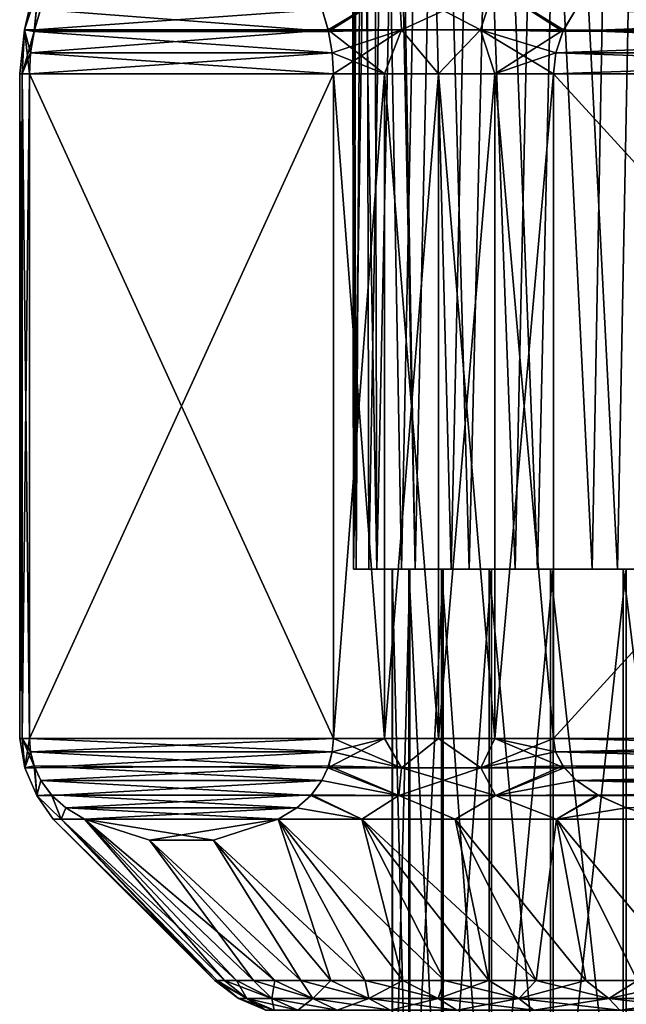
# Model space of a CAD drawing. Header units: metres. Extents: x -109 to 109, y -917 to 389.
# Tile 583 of 656: x -22 to -6, y -103 to -77. Entities that reach past the tile are written whole.
import ezdxf

# ---------------------------------------------------------------- set-up
doc = ezdxf.new("R2010")
doc.units = ezdxf.units.M
doc.layers.add('solid_24503124_XXX_01_SW0001', color=7, linetype='CONTINUOUS')
doc.layers.add('solid_24503124_XXX_01_SW0001_01', color=7, linetype='CONTINUOUS')

msp = doc.modelspace()

# ---------------------------------------------------------------- linework, layer by layer
at = {"layer": 'solid_24503124_XXX_01_SW0001'}
for points in [[(-12.408239, -67.313576, -273.404572), (-11.401555, -62.890926, -275.559143), (-11.970132, -91.313576, -274.461548)], [(-12.115278, -62.890926, -263.016388), (-11.618298, -91.313576, -261.985779), (-10.988768, -62.890926, -260.921997)], [(-12.115278, -67.313576, -263.016388), (-11.618298, -91.313576, -261.985779), (-12.115278, -62.890926, -263.016388)], [(-11.401555, -62.890926, -275.559143), (-10.672607, -91.313576, -276.695465), (-11.970132, -91.313576, -274.461548)], [(-10.988768, -62.890926, -260.921997), (-11.618298, -91.313576, -261.985779), (-10.196938, -91.313576, -259.828552)], [(-10.04458, -62.890926, -277.51239), (-10.672607, -91.313576, -276.695465), (-11.401555, -62.890926, -275.559143)], [(-10.988768, -62.890926, -260.921997), (-10.196938, -91.313576, -259.828552), (-9.523868, -62.890926, -259.048309)], [(-10.04458, -62.890926, -277.51239), (-8.986534, -91.313576, -278.653107), (-10.672607, -91.313576, -276.695465)], [(-9.523868, -62.890926, -259.048309), (-10.196938, -91.313576, -259.828552), (-8.403215, -91.313576, -257.969025)], [(-8.37672, -62.890926, -279.207642), (-8.986534, -91.313576, -278.653107), (-10.04458, -62.890926, -277.51239)], [(-9.523868, -62.890926, -259.048309), (-8.403215, -91.313576, -257.969025), (-7.763119, -62.890926, -257.449738)], [(-8.37672, -62.890926, -279.207642), (-6.969597, -91.313576, -280.267487), (-8.986534, -91.313576, -278.653107)], [(-7.763119, -62.890926, -257.449738), (-8.403215, -91.313576, -257.969025), (-6.298501, -91.313576, -256.470886)], [(-6.445936, -62.890926, -280.596191), (-6.969597, -91.313576, -280.267487), (-8.37672, -62.890926, -279.207642)], [(-7.763119, -62.890926, -257.449738), (-6.298501, -91.313576, -256.470886), (-5.757148, -62.890926, -256.172241)], [(-6.445936, -62.890926, -280.596191), (-4.690327, -91.313576, -281.483795), (-6.969597, -91.313576, -280.267487)], [(-4.308053, -62.890926, -281.637848), (-4.690327, -91.313576, -281.483795), (-6.445936, -62.890926, -280.596191)], [(-5.757148, -62.890926, -256.172241), (-6.298501, -91.313576, -256.470886), (-3.954305, -91.313576, -255.384964)], [(-12.886003, -68.218109, -271.820404), (-12.408239, -67.313576, -273.404572), (-12.835149, -91.313576, -272.027069)], [(-12.408239, -67.313576, -273.404572), (-11.970132, -91.313576, -274.461548), (-12.835149, -91.313576, -272.027069)], [(-12.115278, -67.313576, -263.016388), (-12.681564, -68.218109, -264.571106), (-12.619143, -91.313576, -264.367645)], [(-12.115278, -67.313576, -263.016388), (-12.619143, -91.313576, -264.367645), (-11.618298, -91.313576, -261.985779)], [(-12.886003, -68.218109, -271.820404), (-12.835149, -91.313576, -272.027069), (-13.238088, -91.313576, -269.475067)], [(-13.157299, -68.760818, -270.325439), (-12.886003, -68.218109, -271.820404), (-13.238088, -91.313576, -269.475067)], [(-12.681564, -68.218109, -264.571106), (-13.036682, -68.760818, -266.048431), (-12.619143, -91.313576, -264.367645)], [(-13.263444, -69.014709, -268.889435), (-13.157299, -68.760818, -270.325439), (-13.238088, -91.313576, -269.475067)], [(-13.036682, -68.760818, -266.048431), (-13.223589, -69.014709, -267.476166), (-13.165267, -91.313576, -266.892883)], [(-13.036682, -68.760818, -266.048431), (-13.165267, -91.313576, -266.892883), (-12.619143, -91.313576, -264.367645)], [(-13.263444, -69.014709, -268.889435), (-13.238088, -91.313576, -269.475067), (-13.165267, -91.313576, -266.892883)], [(-13.223589, -69.014709, -267.476166), (-13.263444, -69.014709, -268.889435), (-13.165267, -91.313576, -266.892883)], [(-21.871231, -77.135635, -1.195587), (-21.618181, -76.011368), (-21.509573, -76.011368, -2.164264)], [(-21.871231, -77.135635, 1.195587), (-21.509573, -76.011368, 2.164264), (-21.618181, -76.011368)], [(-21.871231, -77.135635, -1.195587), (-21.871231, -77.135635, 1.195587), (-21.618181, -76.011368)], [(-21.620363, -77.174324, -3.552433), (-21.871231, -77.135635, -1.195587), (-21.509573, -76.011368, -2.164264)], [(-21.871231, -77.135635, 1.195587), (-21.61153, -77.13636, 3.56773), (-21.509573, -76.011368, 2.164264)], [(-21.449848, -76.598991, -3.847772), (-21.620363, -77.174324, -3.552433), (-21.509573, -76.011368, -2.164264)], [(-21.61153, -77.13636, 3.56773), (-21.449848, -76.598991, 3.847772), (-21.509573, -76.011368, 2.164264)], [(-14.057193, -76.598991, -16.652227), (-12.035647, -76.011368, -17.957977), (-13.886679, -77.174324, -16.947567)], [(-13.895511, -77.13636, 16.93227), (-12.035647, -76.011368, 17.957977), (-14.057193, -76.598991, 16.652227)], [(-11.971025, -77.135635, 18.343248), (-12.035647, -76.011368, 17.957977), (-13.895511, -77.13636, 16.93227)], [(-11.971025, -77.135635, -18.343248), (-13.886679, -77.174324, -16.947567), (-12.035647, -76.011368, -17.957977)], [(-11.971025, -77.135635, -18.343248), (-12.035647, -76.011368, -17.957977), (-9.534242, -76.011368, -19.402166)], [(-9.900208, -77.135635, 19.538836), (-9.534242, -76.011368, 19.402166), (-12.035647, -76.011368, 17.957977)], [(-9.900208, -77.135635, 19.538836), (-12.035647, -76.011368, 17.957977), (-11.971025, -77.135635, 18.343248)], [(-11.971025, -77.135635, -18.343248), (-9.534242, -76.011368, -19.402166), (-9.900208, -77.135635, -19.538836)], [(-9.900208, -77.135635, -19.538836), (-9.534242, -76.011368, -19.402166), (-7.716021, -77.13636, -20.5)], [(-9.900208, -77.135635, 19.538836), (-7.733685, -77.174324, 20.5), (-9.534242, -76.011368, 19.402166)], [(-7.716021, -77.13636, -20.5), (-9.534242, -76.011368, -19.402166), (-7.392656, -76.598991, -20.5)], [(-7.392656, -76.598991, 20.5), (-9.534242, -76.011368, 19.402166), (-7.733685, -77.174324, 20.5)], [(-13.886679, -77.174324, -16.947567), (-21.620363, -77.174324, -3.552433), (-21.449848, -76.598991, -3.847772)], [(-14.057193, -76.598991, 16.652227), (-21.449848, -76.598991, 3.847772), (-21.61153, -77.13636, 3.56773)], [(-13.895511, -77.13636, 16.93227), (-14.057193, -76.598991, 16.652227), (-21.61153, -77.13636, 3.56773)], [(-14.057193, -76.598991, -16.652227), (-13.886679, -77.174324, -16.947567), (-21.449848, -76.598991, -3.847772)], [(7.392656, -76.598991, 20.5), (-7.392656, -76.598991, 20.5), (-7.733685, -77.174324, 20.5)], [(7.716021, -77.13636, 20.5), (7.392656, -76.598991, 20.5), (-7.733685, -77.174324, 20.5)], [(-21.871231, -77.135635, -1.195587), (-21.936333, -78.291649, -1.672511), (-22, -78.291649)], [(-21.871231, -77.135635, 1.195587), (-22, -78.291649), (-21.936333, -78.291649, 1.672511)], [(-21.871231, -77.135635, -1.195587), (-22, -78.291649), (-21.871231, -77.135635, 1.195587)], [(-21.871231, -77.135635, 1.195587), (-21.936333, -78.291649, 1.672511), (-21.745701, -78.291649, 3.335342)], [(-21.620363, -77.174324, -3.552433), (-21.936333, -78.291649, -1.672511), (-21.871231, -77.135635, -1.195587)], [(-21.620363, -77.174324, -3.552433), (-21.71529, -77.736832, -3.388015), (-21.936333, -78.291649, -1.672511)], [(-21.71529, -77.736832, 3.388015), (-21.871231, -77.135635, 1.195587), (-21.745701, -78.291649, 3.335342)], [(-21.71529, -77.736832, 3.388015), (-21.61153, -77.13636, 3.56773), (-21.871231, -77.135635, 1.195587)], [(-13.895511, -77.13636, 16.93227), (-21.61153, -77.13636, 3.56773), (-21.71529, -77.736832, 3.388015)], [(-13.791752, -77.736832, 17.111984), (-13.895511, -77.13636, 16.93227), (-21.71529, -77.736832, 3.388015)], [(-13.791752, -77.736832, -17.111984), (-21.71529, -77.736832, -3.388015), (-21.620363, -77.174324, -3.552433)], [(-13.886679, -77.174324, -16.947567), (-13.791752, -77.736832, -17.111984), (-21.620363, -77.174324, -3.552433)], [(-11.971025, -77.135635, 18.343248), (-13.895511, -77.13636, 16.93227), (-12.416603, -78.291649, 18.161165)], [(-12.416603, -78.291649, 18.161165), (-13.895511, -77.13636, 16.93227), (-13.791752, -77.736832, 17.111984)], [(-11.971025, -77.135635, -18.343248), (-13.791752, -77.736832, -17.111984), (-13.886679, -77.174324, -16.947567)], [(-11.971025, -77.135635, -18.343248), (-13.761341, -78.291649, -17.164658), (-13.791752, -77.736832, -17.111984)], [(-11.971025, -77.135635, -18.343248), (-12.416603, -78.291649, -18.161165), (-13.761341, -78.291649, -17.164658)], [(-11.971025, -77.135635, 18.343248), (-12.416603, -78.291649, 18.161165), (-11, -78.291649, 19.052559)], [(-11.971025, -77.135635, -18.343248), (-11, -78.291649, -19.052559), (-12.416603, -78.291649, -18.161165)], [(-9.900208, -77.135635, 19.538836), (-11.971025, -77.135635, 18.343248), (-11, -78.291649, 19.052559)], [(-11.971025, -77.135635, -18.343248), (-9.900208, -77.135635, -19.538836), (-11, -78.291649, -19.052559)], [(-9.900208, -77.135635, -19.538836), (-9.51973, -78.291649, -19.833677), (-11, -78.291649, -19.052559)], [(-9.900208, -77.135635, 19.538836), (-11, -78.291649, 19.052559), (-9.51973, -78.291649, 19.833677)], [(-9.900208, -77.135635, 19.538836), (-7.98436, -78.291649, 20.5), (-7.923538, -77.736832, 20.5)], [(-9.900208, -77.135635, 19.538836), (-9.51973, -78.291649, 19.833677), (-7.98436, -78.291649, 20.5)], [(-9.900208, -77.135635, 19.538836), (-7.923538, -77.736832, 20.5), (-7.733685, -77.174324, 20.5)], [(-9.900208, -77.135635, -19.538836), (-7.716021, -77.13636, -20.5), (-9.51973, -78.291649, -19.833677)], [(-9.51973, -78.291649, -19.833677), (-7.716021, -77.13636, -20.5), (-7.923538, -77.736832, -20.5)], [(7.716021, -77.13636, 20.5), (-7.733685, -77.174324, 20.5), (-7.923538, -77.736832, 20.5)], [(7.923538, -77.736832, 20.5), (7.716021, -77.13636, 20.5), (-7.923538, -77.736832, 20.5)], [(-21.71529, -77.736832, -3.388015), (-21.745701, -78.291649, -3.335342), (-21.936333, -78.291649, -1.672511)], [(-13.791752, -77.736832, 17.111984), (-21.71529, -77.736832, 3.388015), (-21.745701, -78.291649, 3.335342)], [(-13.791752, -77.736832, 17.111984), (-21.745701, -78.291649, 3.335342), (-13.761341, -78.291649, 17.164658)], [(-13.761341, -78.291649, -17.164658), (-21.745701, -78.291649, -3.335342), (-21.71529, -77.736832, -3.388015)], [(-13.791752, -77.736832, -17.111984), (-13.761341, -78.291649, -17.164658), (-21.71529, -77.736832, -3.388015)], [(-12.416603, -78.291649, 18.161165), (-13.791752, -77.736832, 17.111984), (-13.761341, -78.291649, 17.164658)], [(-9.51973, -78.291649, -19.833677), (-7.923538, -77.736832, -20.5), (-7.98436, -78.291649, -20.5)], [(7.923538, -77.736832, 20.5), (-7.923538, -77.736832, 20.5), (-7.98436, -78.291649, 20.5)], [(-7.923538, -77.736832, -20.5), (7.98436, -78.291649, -20.5), (-7.98436, -78.291649, -20.5)], [(-22, -78.291649), (-22, -95.757362), (-21.936333, -95.757362, 1.672511)], [(-21.936333, -78.291649, 1.672511), (-22, -78.291649), (-21.936333, -95.757362, 1.672511)], [(-21.936333, -78.291649, -1.672511), (-21.936333, -95.757362, -1.672511), (-22, -95.757362)], [(-22, -78.291649), (-21.936333, -78.291649, -1.672511), (-22, -95.757362)], [(-21.936333, -78.291649, 1.672511), (-21.745701, -95.757362, 3.335342), (-21.745701, -78.291649, 3.335342)], [(-21.936333, -78.291649, 1.672511), (-21.936333, -95.757362, 1.672511), (-21.745701, -95.757362, 3.335342)], [(-21.745701, -78.291649, -3.335342), (-21.745701, -95.757362, -3.335342), (-21.936333, -95.757362, -1.672511)], [(-21.936333, -78.291649, -1.672511), (-21.745701, -78.291649, -3.335342), (-21.936333, -95.757362, -1.672511)], [(-13.761341, -78.291649, 17.164658), (-21.745701, -78.291649, 3.335342), (-21.745701, -95.757362, 3.335342)], [(-13.761341, -95.757362, 17.164658), (-13.761341, -78.291649, 17.164658), (-21.745701, -95.757362, 3.335342)], [(-13.761341, -95.757362, -17.164658), (-21.745701, -95.757362, -3.335342), (-21.745701, -78.291649, -3.335342)], [(-13.761341, -78.291649, -17.164658), (-13.761341, -95.757362, -17.164658), (-21.745701, -78.291649, -3.335342)], [(-12.416603, -95.757362, 18.161165), (-13.761341, -78.291649, 17.164658), (-13.761341, -95.757362, 17.164658)], [(-12.416603, -78.291649, 18.161165), (-13.761341, -78.291649, 17.164658), (-12.416603, -95.757362, 18.161165)], [(-12.416603, -78.291649, -18.161165), (-13.761341, -95.757362, -17.164658), (-13.761341, -78.291649, -17.164658)], [(-12.416603, -78.291649, -18.161165), (-12.416603, -95.757362, -18.161165), (-13.761341, -95.757362, -17.164658)], [(-11, -78.291649, 19.052559), (-12.416603, -78.291649, 18.161165), (-11, -95.757362, 19.052559)], [(-12.416603, -78.291649, 18.161165), (-12.416603, -95.757362, 18.161165), (-11, -95.757362, 19.052559)], [(-12.416603, -78.291649, -18.161165), (-11, -78.291649, -19.052559), (-12.416603, -95.757362, -18.161165)], [(-11, -78.291649, -19.052559), (-11, -95.757362, -19.052559), (-12.416603, -95.757362, -18.161165)], [(-9.51973, -78.291649, 19.833677), (-11, -78.291649, 19.052559), (-9.51973, -95.757362, 19.833677)], [(-11, -78.291649, 19.052559), (-11, -95.757362, 19.052559), (-9.51973, -95.757362, 19.833677)], [(-11, -78.291649, -19.052559), (-9.51973, -78.291649, -19.833677), (-11, -95.757362, -19.052559)], [(-9.51973, -78.291649, -19.833677), (-9.51973, -95.757362, -19.833677), (-11, -95.757362, -19.052559)], [(-9.51973, -78.291649, 19.833677), (-7.98436, -95.757362, 20.5), (-7.98436, -78.291649, 20.5)], [(-9.51973, -78.291649, 19.833677), (-9.51973, -95.757362, 19.833677), (-7.98436, -95.757362, 20.5)], [(-9.51973, -95.757362, -19.833677), (-7.98436, -78.291649, -20.5), (-7.98436, -95.757362, -20.5)], [(-9.51973, -78.291649, -19.833677), (-7.98436, -78.291649, -20.5), (-9.51973, -95.757362, -19.833677)], [(7.98436, -95.757362, -20.5), (-7.98436, -95.757362, -20.5), (-7.98436, -78.291649, -20.5)], [(7.98436, -78.291649, -20.5), (7.98436, -95.757362, -20.5), (-7.98436, -78.291649, -20.5)], [(-13.165267, -91.313576, -266.892883), (-13.238088, -91.313576, -269.475067), (-12.835149, -91.313576, -272.027069)], [(-12.619143, -91.313576, -264.367645), (-13.165267, -91.313576, -266.892883), (-12.835149, -91.313576, -272.027069)], [(-12.619143, -91.313576, -264.367645), (-12.835149, -91.313576, -272.027069), (-11.970132, -91.313576, -274.461548)], [(-12.619143, -91.313576, -264.367645), (-12.206985, -91.313576, -269.823853), (-12.215771, -91.313576, -267.424866)], [(-12.619143, -91.313576, -264.367645), (-11.970132, -91.313576, -274.461548), (-12.206985, -91.313576, -269.823853)], [(-12.619143, -91.313576, -264.367645), (-12.215771, -91.313576, -267.424866), (-11.783593, -91.313576, -265.065125)], [(-11.618298, -91.313576, -261.985779), (-12.619143, -91.313576, -264.367645), (-11.783593, -91.313576, -265.065125)], [(-12.206985, -91.313576, -269.823853), (-12.20699, -108.828369, -269.823822), (-12.215775, -108.828369, -267.424866)], [(-12.215771, -91.313576, -267.424866), (-12.215775, -108.828369, -267.424866), (-11.783603, -108.828369, -265.065155)], [(-12.215771, -91.313576, -267.424866), (-12.206985, -91.313576, -269.823853), (-12.215775, -108.828369, -267.424866)], [(-11.783593, -91.313576, -265.065125), (-12.215771, -91.313576, -267.424866), (-11.783603, -108.828369, -265.065155)], [(-11.757538, -91.313576, -272.180359), (-11.757547, -108.828369, -272.180328), (-12.20699, -108.828369, -269.823822)], [(-12.206985, -91.313576, -269.823853), (-11.757538, -91.313576, -272.180359), (-12.20699, -108.828369, -269.823822)], [(-11.970132, -91.313576, -274.461548), (-11.757538, -91.313576, -272.180359), (-12.206985, -91.313576, -269.823853)], [(-11.970132, -91.313576, -274.461548), (-10.672607, -91.313576, -276.695465), (-11.757538, -91.313576, -272.180359)], [(-11.783593, -91.313576, -265.065125), (-11.783603, -108.828369, -265.065155), (-10.92519, -108.828369, -262.825012)], [(-10.925173, -91.313576, -262.824982), (-11.783593, -91.313576, -265.065125), (-10.92519, -108.828369, -262.825012)], [(-11.618298, -91.313576, -261.985779), (-11.783593, -91.313576, -265.065125), (-10.925173, -91.313576, -262.824982)], [(-10.882733, -91.313576, -274.414154), (-10.882751, -108.828369, -274.414124), (-11.757547, -108.828369, -272.180328)], [(-11.757538, -91.313576, -272.180359), (-10.882733, -91.313576, -274.414154), (-11.757547, -108.828369, -272.180328)], [(-10.672607, -91.313576, -276.695465), (-10.882733, -91.313576, -274.414154), (-11.757538, -91.313576, -272.180359)], [(-10.196938, -91.313576, -259.828552), (-11.618298, -91.313576, -261.985779), (-10.925173, -91.313576, -262.824982)], [(-10.925173, -91.313576, -262.824982), (-10.92519, -108.828369, -262.825012), (-9.669768, -108.828369, -260.780731)], [(-9.669742, -91.313576, -260.780701), (-10.925173, -91.313576, -262.824982), (-9.669768, -108.828369, -260.780731)], [(-10.196938, -91.313576, -259.828552), (-10.925173, -91.313576, -262.824982), (-9.669742, -91.313576, -260.780701)], [(-9.612364, -91.313576, -276.449158), (-9.612391, -108.828369, -276.449127), (-10.882751, -108.828369, -274.414124)], [(-10.882733, -91.313576, -274.414154), (-9.612364, -91.313576, -276.449158), (-10.882751, -108.828369, -274.414124)], [(-10.672607, -91.313576, -276.695465), (-9.612364, -91.313576, -276.449158), (-10.882733, -91.313576, -274.414154)], [(-10.672607, -91.313576, -276.695465), (-8.986534, -91.313576, -278.653107), (-9.612364, -91.313576, -276.449158)], [(-8.403215, -91.313576, -257.969025), (-10.196938, -91.313576, -259.828552), (-9.669742, -91.313576, -260.780701)], [(-9.669742, -91.313576, -260.780701), (-9.669768, -108.828369, -260.780731), (-8.060091, -108.828369, -259.001984)], [(-8.060056, -91.313576, -259.001953), (-9.669742, -91.313576, -260.780701), (-8.060091, -108.828369, -259.001984)], [(-8.403215, -91.313576, -257.969025), (-9.669742, -91.313576, -260.780701), (-8.060056, -91.313576, -259.001953)], [(-7.989694, -91.313576, -278.216095), (-7.989729, -108.828369, -278.216064), (-9.612391, -108.828369, -276.449127)], [(-9.612364, -91.313576, -276.449158), (-7.989694, -91.313576, -278.216095), (-9.612391, -108.828369, -276.449127)], [(-8.986534, -91.313576, -278.653107), (-7.989694, -91.313576, -278.216095), (-9.612364, -91.313576, -276.449158)], [(-8.986534, -91.313576, -278.653107), (-6.969597, -91.313576, -280.267487), (-7.989694, -91.313576, -278.216095)], [(-6.298501, -91.313576, -256.470886), (-8.403215, -91.313576, -257.969025), (-8.060056, -91.313576, -259.001953)], [(-8.060056, -91.313576, -259.001953), (-8.060091, -108.828369, -259.001984), (-6.150973, -108.828369, -257.549255)], [(-6.150934, -91.313576, -257.549255), (-8.060056, -91.313576, -259.001953), (-6.150973, -108.828369, -257.549255)], [(-6.298501, -91.313576, -256.470886), (-8.060056, -91.313576, -259.001953), (-6.150934, -91.313576, -257.549255)], [(-6.069983, -91.313576, -279.654785), (-6.070023, -108.828369, -279.654755), (-7.989729, -108.828369, -278.216064)], [(-7.989694, -91.313576, -278.216095), (-6.069983, -91.313576, -279.654785), (-7.989729, -108.828369, -278.216064)], [(-6.969597, -91.313576, -280.267487), (-6.069983, -91.313576, -279.654785), (-7.989694, -91.313576, -278.216095)], [(-6.969597, -91.313576, -280.267487), (-4.690327, -91.313576, -281.483795), (-6.069983, -91.313576, -279.654785)], [(-6.298501, -91.313576, -256.470886), (-6.150934, -91.313576, -257.549255), (-4.007391, -91.313576, -256.472076)], [(-3.954305, -91.313576, -255.384964), (-6.298501, -91.313576, -256.470886), (-4.007391, -91.313576, -256.472076)], [(-6.150934, -91.313576, -257.549255), (-6.150973, -108.828369, -257.549255), (-4.007426, -108.828369, -256.472107)], [(-4.007391, -91.313576, -256.472076), (-6.150934, -91.313576, -257.549255), (-4.007426, -108.828369, -256.472107)], [(-3.918609, -91.313576, -280.716217), (-3.918645, -108.828369, -280.716217), (-6.070023, -108.828369, -279.654755)], [(-6.069983, -91.313576, -279.654785), (-3.918609, -91.313576, -280.716217), (-6.070023, -108.828369, -279.654755)], [(-4.690327, -91.313576, -281.483795), (-3.918609, -91.313576, -280.716217), (-6.069983, -91.313576, -279.654785)], [(-21.864754, -96.533813, 1.202158), (-21.936333, -95.757362, 1.672511), (-22, -95.757362)], [(-21.864754, -96.533813, -1.20215), (-22, -95.757362), (-21.936333, -95.757362, -1.672511)], [(-21.864754, -96.533813, -1.20215), (-21.864754, -96.533813, 1.202158), (-22, -95.757362)], [(-21.71701, -96.110008, 3.385036), (-21.745701, -95.757362, 3.335342), (-21.936333, -95.757362, 1.672511)], [(-21.864754, -96.533813, 1.202158), (-21.603138, -96.532608, 3.582269), (-21.936333, -95.757362, 1.672511)], [(-21.71701, -96.110008, 3.385036), (-21.936333, -95.757362, 1.672511), (-21.603138, -96.532608, 3.582269)], [(-21.864754, -96.533813, -1.20215), (-21.936333, -95.757362, -1.672511), (-21.745701, -95.757362, -3.335342)], [(-21.864754, -96.533813, -1.20215), (-21.745701, -95.757362, -3.335342), (-21.717009, -96.110016, -3.385039)], [(-21.71701, -96.110008, 3.385036), (-13.761341, -95.757362, 17.164658), (-21.745701, -95.757362, 3.335342)], [(-13.790031, -96.110008, -17.114964), (-21.717009, -96.110016, -3.385039), (-21.745701, -95.757362, -3.335342)], [(-13.761341, -95.757362, -17.164658), (-13.790031, -96.110008, -17.114964), (-21.745701, -95.757362, -3.335342)], [(-21.71701, -96.110008, 3.385036), (-13.790033, -96.110016, 17.114962), (-13.761341, -95.757362, 17.164658)], [(-11.973476, -96.533813, -18.334354), (-13.903904, -96.532608, -16.917732), (-12.416603, -95.757362, -18.161165)], [(-12.416603, -95.757362, -18.161165), (-13.903904, -96.532608, -16.917732), (-13.790031, -96.110008, -17.114964)], [(-11.97347, -96.533813, 18.334358), (-13.761341, -95.757362, 17.164658), (-13.790033, -96.110016, 17.114962)], [(-12.416603, -95.757362, -18.161165), (-13.790031, -96.110008, -17.114964), (-13.761341, -95.757362, -17.164658)], [(-11.97347, -96.533813, 18.334358), (-12.416603, -95.757362, 18.161165), (-13.761341, -95.757362, 17.164658)], [(-11.97347, -96.533813, 18.334358), (-11, -95.757362, 19.052559), (-12.416603, -95.757362, 18.161165)], [(-11.973476, -96.533813, -18.334354), (-12.416603, -95.757362, -18.161165), (-11, -95.757362, -19.052559)], [(-11.973476, -96.533813, -18.334354), (-11, -95.757362, -19.052559), (-9.891285, -96.533813, -19.536509)], [(-9.891278, -96.533813, 19.53651), (-11, -95.757362, 19.052559), (-11.97347, -96.533813, 18.334358)], [(-9.891278, -96.533813, 19.53651), (-9.51973, -95.757362, 19.833677), (-11, -95.757362, 19.052559)], [(-9.891285, -96.533813, -19.536509), (-11, -95.757362, -19.052559), (-9.51973, -95.757362, -19.833677)], [(-9.891285, -96.533813, -19.536509), (-7.98436, -95.757362, -20.5), (-7.926974, -96.110016, -20.5)], [(-9.891285, -96.533813, -19.536509), (-9.51973, -95.757362, -19.833677), (-7.98436, -95.757362, -20.5)], [(-9.891278, -96.533813, 19.53651), (-7.699233, -96.532608, 20.5), (-9.51973, -95.757362, 19.833677)], [(-9.51973, -95.757362, 19.833677), (-7.699233, -96.532608, 20.5), (-7.926978, -96.110008, 20.5)], [(-9.51973, -95.757362, 19.833677), (-7.926978, -96.110008, 20.5), (-7.98436, -95.757362, 20.5)], [(7.926978, -96.110008, -20.5), (-7.926974, -96.110016, -20.5), (-7.98436, -95.757362, -20.5)], [(7.98436, -95.757362, -20.5), (7.926978, -96.110008, -20.5), (-7.98436, -95.757362, -20.5)], [(-21.864754, -96.533813, -1.20215), (-21.717009, -96.110016, -3.385039), (-21.621655, -96.482063, -3.550195)], [(-21.71701, -96.110008, 3.385036), (-21.603138, -96.532608, 3.582269), (-13.790033, -96.110016, 17.114962)], [(-13.790031, -96.110008, -17.114964), (-13.903904, -96.532608, -16.917732), (-21.717009, -96.110016, -3.385039)], [(-13.903904, -96.532608, -16.917732), (-21.621655, -96.482063, -3.550195), (-21.717009, -96.110016, -3.385039)], [(-21.603138, -96.532608, 3.582269), (-13.885386, -96.482063, 16.949806), (-13.790033, -96.110016, 17.114962)], [(-11.97347, -96.533813, 18.334358), (-13.790033, -96.110016, 17.114962), (-13.885386, -96.482063, 16.949806)], [(-9.891285, -96.533813, -19.536509), (-7.926974, -96.110016, -20.5), (-7.736269, -96.482063, -20.5)], [(7.926978, -96.110008, -20.5), (7.699233, -96.532608, -20.5), (-7.926974, -96.110016, -20.5)], [(7.699233, -96.532608, -20.5), (-7.736269, -96.482063, -20.5), (-7.926974, -96.110016, -20.5)], [(-21.547945, -97.258041, -1.46493), (-21.864754, -96.533813, -1.20215), (-21.621655, -96.482063, -3.550195)], [(-21.547945, -97.258041, 1.464919), (-21.603138, -96.532608, 3.582269), (-21.864754, -96.533813, 1.202158)], [(-21.547945, -97.258041, 1.464919), (-21.864754, -96.533813, -1.20215), (-21.547945, -97.258041, -1.46493)], [(-21.547945, -97.258041, 1.464919), (-21.864754, -96.533813, 1.202158), (-21.864754, -96.533813, -1.20215)], [(-14.065106, -96.867897, -16.638521), (-21.441936, -96.867897, -3.861478), (-21.621655, -96.482063, -3.550195)], [(-21.547945, -97.258041, -1.46493), (-21.621655, -96.482063, -3.550195), (-21.441936, -96.867897, -3.861478)], [(-13.903904, -96.532608, -16.917732), (-14.065106, -96.867897, -16.638521), (-21.621655, -96.482063, -3.550195)], [(-21.603138, -96.532608, 3.582269), (-21.441935, -96.867897, 3.861479), (-13.885386, -96.482063, 16.949806)], [(-21.547945, -97.258041, 1.464919), (-21.441935, -96.867897, 3.861479), (-21.603138, -96.532608, 3.582269)], [(-21.441935, -96.867897, 3.861479), (-14.065105, -96.867897, 16.638523), (-13.885386, -96.482063, 16.949806)], [(-12.04263, -97.258041, -17.928608), (-14.065106, -96.867897, -16.638521), (-13.903904, -96.532608, -16.917732)], [(-12.042639, -97.258041, 17.928602), (-13.885386, -96.482063, 16.949806), (-14.065105, -96.867897, 16.638523)], [(-11.973476, -96.533813, -18.334354), (-12.04263, -97.258041, -17.928608), (-13.903904, -96.532608, -16.917732)], [(-11.97347, -96.533813, 18.334358), (-13.885386, -96.482063, 16.949806), (-12.042639, -97.258041, 17.928602)], [(-11.97347, -96.533813, 18.334358), (-12.042639, -97.258041, 17.928602), (-9.505316, -97.258041, 19.393528)], [(-11.973476, -96.533813, -18.334354), (-9.891285, -96.533813, -19.536509), (-12.04263, -97.258041, -17.928608)], [(-9.891285, -96.533813, -19.536509), (-9.505305, -97.258041, -19.393532), (-12.04263, -97.258041, -17.928608)], [(-9.891278, -96.533813, 19.53651), (-11.97347, -96.533813, 18.334358), (-9.505316, -97.258041, 19.393528)], [(-9.891285, -96.533813, -19.536509), (-7.736269, -96.482063, -20.5), (-9.505305, -97.258041, -19.393532)], [(-9.891278, -96.533813, 19.53651), (-9.505316, -97.258041, 19.393528), (-7.699233, -96.532608, 20.5)], [(-9.505316, -97.258041, 19.393528), (-7.376829, -96.867897, 20.5), (-7.699233, -96.532608, 20.5)], [(-9.505305, -97.258041, -19.393532), (-7.736269, -96.482063, -20.5), (-7.37683, -96.867897, -20.5)], [(7.376829, -96.867897, -20.5), (-7.37683, -96.867897, -20.5), (-7.736269, -96.482063, -20.5)], [(7.699233, -96.532608, -20.5), (7.376829, -96.867897, -20.5), (-7.736269, -96.482063, -20.5)], [(-21.547945, -97.258041, 1.464919), (-21.152229, -97.258209, 4.363263), (-21.441935, -96.867897, 3.861479)], [(-21.547945, -97.258041, -1.46493), (-21.441936, -96.867897, -3.861478), (-21.166733, -97.242241, -4.338144)], [(-14.354812, -97.258209, -16.136738), (-21.166733, -97.242241, -4.338144), (-21.441936, -96.867897, -3.861478)], [(-14.065106, -96.867897, -16.638521), (-14.354812, -97.258209, -16.136738), (-21.441936, -96.867897, -3.861478)], [(-21.441935, -96.867897, 3.861479), (-21.152229, -97.258209, 4.363263), (-14.065105, -96.867897, 16.638523)], [(-21.152229, -97.258209, 4.363263), (-14.340309, -97.242241, 16.161856), (-14.065105, -96.867897, 16.638523)], [(-12.04263, -97.258041, -17.928608), (-14.354812, -97.258209, -16.136738), (-14.065106, -96.867897, -16.638521)], [(-12.042639, -97.258041, 17.928602), (-14.065105, -96.867897, 16.638523), (-14.340309, -97.242241, 16.161856)], [(-9.505316, -97.258041, 19.393528), (-6.797419, -97.258209, 20.5), (-7.376829, -96.867897, 20.5)], [(-9.505305, -97.258041, -19.393532), (-7.37683, -96.867897, -20.5), (-6.826423, -97.242241, -20.5)], [(6.797419, -97.258209, -20.5), (-6.826423, -97.242241, -20.5), (-7.37683, -96.867897, -20.5)], [(7.376829, -96.867897, -20.5), (6.797419, -97.258209, -20.5), (-7.37683, -96.867897, -20.5)], [(-21.547945, -97.258041, -1.46493), (-21.166733, -97.242241, -4.338144), (-20.914015, -97.878677, -2.951976)], [(-21.547945, -97.258041, -1.46493), (-20.914015, -97.878677, -2.951976), (-21.121321, -97.878677)], [(-21.547945, -97.258041, 1.464919), (-21.121321, -97.878677), (-20.914015, -97.878677, 2.951976)], [(-21.547945, -97.258041, 1.464919), (-21.547945, -97.258041, -1.46493), (-21.121321, -97.878677)], [(-21.547945, -97.258041, 1.464919), (-20.914015, -97.878677, 2.951976), (-21.152229, -97.258209, 4.363263)], [(-20.788181, -97.584206, -4.993813), (-20.914015, -97.878677, -2.951976), (-21.166733, -97.242241, -4.338144)], [(-14.718911, -97.584244, -15.506098), (-20.788181, -97.584206, -4.993813), (-21.166733, -97.242241, -4.338144)], [(-14.354812, -97.258209, -16.136738), (-14.718911, -97.584244, -15.506098), (-21.166733, -97.242241, -4.338144)], [(-21.152229, -97.258209, 4.363263), (-20.78813, -97.584244, 4.993902), (-14.340309, -97.242241, 16.161856)], [(-21.152229, -97.258209, 4.363263), (-20.914015, -97.878677, 2.951976), (-20.78813, -97.584244, 4.993902)], [(-20.78813, -97.584244, 4.993902), (-14.71886, -97.584206, 15.506187), (-14.340309, -97.242241, 16.161856)], [(-14.354812, -97.258209, -16.136738), (-13.013494, -97.878677, -16.63608), (-14.718911, -97.584244, -15.506098)], [(-14.71886, -97.584206, 15.506187), (-13.013494, -97.878677, 16.63608), (-14.340309, -97.242241, 16.161856)], [(-12.04263, -97.258041, -17.928608), (-13.013494, -97.878677, -16.63608), (-14.354812, -97.258209, -16.136738)], [(-12.042639, -97.258041, 17.928602), (-14.340309, -97.242241, 16.161856), (-13.013494, -97.878677, 16.63608)], [(-12.04263, -97.258041, -17.928608), (-10.560657, -97.878677, -18.291603), (-13.013494, -97.878677, -16.63608)], [(-12.042639, -97.258041, 17.928602), (-13.013494, -97.878677, 16.63608), (-10.560657, -97.878677, 18.291603)], [(-9.505316, -97.258041, 19.393528), (-12.042639, -97.258041, 17.928602), (-10.560657, -97.878677, 18.291603)], [(-12.04263, -97.258041, -17.928608), (-9.505305, -97.258041, -19.393532), (-10.560657, -97.878677, -18.291603)], [(-9.505305, -97.258041, -19.393532), (-7.900517, -97.878677, -19.588058), (-10.560657, -97.878677, -18.291603)], [(-9.505316, -97.258041, 19.393528), (-10.560657, -97.878677, 18.291603), (-7.900517, -97.878677, 19.588058)], [(-9.505316, -97.258041, 19.393528), (-7.900517, -97.878677, 19.588058), (-6.797419, -97.258209, 20.5)], [(-9.505305, -97.258041, -19.393532), (-6.826423, -97.242241, -20.5), (-7.900517, -97.878677, -19.588058)], [(-6.069322, -97.584206, -20.5), (-7.900517, -97.878677, -19.588058), (-6.826423, -97.242241, -20.5)], [(-6.797419, -97.258209, 20.5), (-7.900517, -97.878677, 19.588058), (-6.069219, -97.584244, 20.5)], [(6.069219, -97.584244, -20.5), (-6.069322, -97.584206, -20.5), (-6.826423, -97.242241, -20.5)], [(6.797419, -97.258209, -20.5), (6.069219, -97.584244, -20.5), (-6.826423, -97.242241, -20.5)], [(-20.788181, -97.584206, -4.993813), (-20.296165, -97.878677, -5.84601), (-20.914015, -97.878677, -2.951976)], [(-20.78813, -97.584244, 4.993902), (-20.914015, -97.878677, 2.951976), (-20.296165, -97.878677, 5.84601)], [(-20.788181, -97.584206, -4.993813), (-15.210876, -97.878677, -14.65399), (-20.296165, -97.878677, -5.84601)], [(-14.718911, -97.584244, -15.506098), (-15.210876, -97.878677, -14.65399), (-20.788181, -97.584206, -4.993813)], [(-20.78813, -97.584244, 4.993902), (-20.296165, -97.878677, 5.84601), (-14.71886, -97.584206, 15.506187)], [(-14.71886, -97.584206, 15.506187), (-20.296165, -97.878677, 5.84601), (-15.210876, -97.878677, 14.65399)], [(-14.71886, -97.584206, 15.506187), (-15.210876, -97.878677, 14.65399), (-13.013494, -97.878677, 16.63608)], [(-14.718911, -97.584244, -15.506098), (-13.013494, -97.878677, -16.63608), (-15.210876, -97.878677, -14.65399)], [(-6.069322, -97.584206, -20.5), (-5.08529, -97.878677, -20.5), (-7.900517, -97.878677, -19.588058)], [(-6.069219, -97.584244, 20.5), (-7.900517, -97.878677, 19.588058), (-5.08529, -97.878677, 20.5)], [(-16.878679, -102.121323), (-21.121321, -97.878677), (-20.914015, -97.878677, -2.951976)], [(-16.814455, -102.121323, 1.471031), (-21.121321, -97.878677), (-16.878679, -102.121323)], [(-20.914015, -97.878677, 2.951976), (-21.121321, -97.878677), (-16.814455, -102.121323, 1.471031)], [(-16.622261, -102.121323, -2.930918), (-20.914015, -97.878677, -2.951976), (-20.296165, -97.878677, -5.84601)], [(-16.814453, -102.121323, -1.471045), (-16.878679, -102.121323), (-20.914015, -97.878677, -2.951976)], [(-16.622261, -102.121323, -2.930918), (-16.814453, -102.121323, -1.471045), (-20.914015, -97.878677, -2.951976)], [(-20.914015, -97.878677, 2.951976), (-16.622263, -102.121323, 2.9309), (-16.303564, -102.121323, 4.368482)], [(-20.296165, -97.878677, 5.84601), (-20.914015, -97.878677, 2.951976), (-16.303564, -102.121323, 4.368482)], [(-20.914015, -97.878677, 2.951976), (-16.814455, -102.121323, 1.471031), (-16.622263, -102.121323, 2.9309)], [(-16.30356, -102.121323, -4.368496), (-16.622261, -102.121323, -2.930918), (-20.296165, -97.878677, -5.84601)], [(-15.860778, -102.121323, -5.77283), (-16.30356, -102.121323, -4.368496), (-20.296165, -97.878677, -5.84601)], [(-18.594677, -98.431091, -8.793075), (-15.860778, -102.121323, -5.77283), (-20.296165, -97.878677, -5.84601)], [(-16.912365, -98.431091, -11.706926), (-20.296165, -97.878677, -5.84601), (-15.210876, -97.878677, -14.65399)], [(-18.594677, -98.431091, -8.793075), (-20.296165, -97.878677, -5.84601), (-16.912365, -98.431091, -11.706926)], [(-20.296165, -97.878677, 5.84601), (-15.860782, -102.121323, 5.772819), (-15.29729, -102.121323, 7.133215)], [(-18.594677, -98.431091, 8.793074), (-20.296165, -97.878677, 5.84601), (-15.29729, -102.121323, 7.133215)], [(-20.296165, -97.878677, 5.84601), (-16.303564, -102.121323, 4.368482), (-15.860782, -102.121323, 5.772819)], [(-15.210876, -97.878677, 14.65399), (-20.296165, -97.878677, 5.84601), (-18.594677, -98.431091, 8.793074)], [(-15.210876, -97.878677, 14.65399), (-18.594677, -98.431091, 8.793074), (-16.912365, -98.431091, 11.706925)], [(-16.912365, -98.431091, -11.706926), (-15.210876, -97.878677, -14.65399), (-13.826214, -102.121323, -9.6812)], [(-15.210876, -97.878677, 14.65399), (-16.912365, -98.431091, 11.706925), (-12.929835, -102.121323, 10.849387)], [(-15.210876, -97.878677, -14.65399), (-12.929827, -102.121323, -10.849397), (-13.826214, -102.121323, -9.6812)], [(-15.210876, -97.878677, -14.65399), (-11.935036, -102.121323, -11.935022), (-12.929827, -102.121323, -10.849397)], [(-15.210876, -97.878677, -14.65399), (-13.013494, -97.878677, -16.63608), (-11.935036, -102.121323, -11.935022)], [(-15.210876, -97.878677, 14.65399), (-11.935044, -102.121323, 11.935014), (-10.849422, -102.121323, 12.929805)], [(-13.013494, -97.878677, 16.63608), (-15.210876, -97.878677, 14.65399), (-10.849422, -102.121323, 12.929805)], [(-15.210876, -97.878677, 14.65399), (-12.929835, -102.121323, 10.849387), (-11.935044, -102.121323, 11.935014)], [(-13.013494, -97.878677, -16.63608), (-10.849413, -102.121323, -12.929813), (-11.935036, -102.121323, -11.935022)], [(-13.013494, -97.878677, -16.63608), (-9.681219, -102.121323, -13.8262), (-10.849413, -102.121323, -12.929813)], [(-13.013494, -97.878677, -16.63608), (-10.560657, -97.878677, -18.291603), (-9.681219, -102.121323, -13.8262)], [(-13.013494, -97.878677, 16.63608), (-9.681229, -102.121323, 13.826194), (-8.439355, -102.121323, 14.617356)], [(-10.560657, -97.878677, 18.291603), (-13.013494, -97.878677, 16.63608), (-8.439355, -102.121323, 14.617356)], [(-13.013494, -97.878677, 16.63608), (-10.849422, -102.121323, 12.929805), (-9.681229, -102.121323, 13.826194)], [(-10.560657, -97.878677, -18.291603), (-8.439344, -102.121323, -14.617363), (-9.681219, -102.121323, -13.8262)], [(-10.560657, -97.878677, -18.291603), (-7.900517, -97.878677, -19.588058), (-8.439344, -102.121323, -14.617363)], [(-10.560657, -97.878677, 18.291603), (-8.439355, -102.121323, 14.617356), (-7.133252, -102.121323, 15.297273)], [(-7.900517, -97.878677, 19.588058), (-10.560657, -97.878677, 18.291603), (-7.133252, -102.121323, 15.297273)], [(-7.900517, -97.878677, -19.588058), (-7.133241, -102.121323, -15.297277), (-8.439344, -102.121323, -14.617363)], [(-7.900517, -97.878677, -19.588058), (-5.77285, -102.121323, -15.86077), (-7.133241, -102.121323, -15.297277)], [(-7.900517, -97.878677, -19.588058), (-5.08529, -97.878677, -20.5), (-5.77285, -102.121323, -15.86077)], [(-7.900517, -97.878677, 19.588058), (-5.772861, -102.121323, 15.860766), (-4.368535, -102.121323, 16.303549)], [(-5.08529, -97.878677, 20.5), (-7.900517, -97.878677, 19.588058), (-4.368535, -102.121323, 16.303549)], [(-7.900517, -97.878677, 19.588058), (-7.133252, -102.121323, 15.297273), (-5.772861, -102.121323, 15.860766)], [(-18.594677, -98.431091, -8.793075), (-15.297285, -102.121323, -7.133224), (-15.860778, -102.121323, -5.77283)], [(-18.594677, -98.431091, -8.793075), (-14.617373, -102.121323, -8.439326), (-15.297285, -102.121323, -7.133224)], [(-18.594677, -98.431091, -8.793075), (-16.912365, -98.431091, -11.706926), (-14.617373, -102.121323, -8.439326)], [(-18.594677, -98.431091, 8.793074), (-15.29729, -102.121323, 7.133215), (-14.617379, -102.121323, 8.439316)], [(-16.912365, -98.431091, 11.706925), (-18.594677, -98.431091, 8.793074), (-14.617379, -102.121323, 8.439316)], [(-16.912365, -98.431091, -11.706926), (-13.826214, -102.121323, -9.6812), (-14.617373, -102.121323, -8.439326)], [(-16.912365, -98.431091, 11.706925), (-13.826221, -102.121323, 9.681189), (-12.929835, -102.121323, 10.849387)], [(-16.912365, -98.431091, 11.706925), (-14.617379, -102.121323, 8.439316), (-13.826221, -102.121323, 9.681189)], [(-16.257359, -102.598076), (-16.878679, -102.121323), (-16.814453, -102.121323, -1.471045)], [(-16.035629, -102.598076, 2.675873), (-16.814455, -102.121323, 1.471031), (-16.878679, -102.121323)], [(-16.035629, -102.598076, 2.675873), (-16.878679, -102.121323), (-16.257359, -102.598076)], [(-16.035629, -102.598076, 2.675873), (-16.622263, -102.121323, 2.9309), (-16.814455, -102.121323, 1.471031)], [(-16.035629, -102.598076, -2.675873), (-16.814453, -102.121323, -1.471045), (-16.622261, -102.121323, -2.930918)], [(-16.257359, -102.598076), (-16.814453, -102.121323, -1.471045), (-16.035629, -102.598076, -2.675873)], [(-15.376491, -102.598076, 5.278756), (-16.303564, -102.121323, 4.368482), (-16.622263, -102.121323, 2.9309)], [(-15.376491, -102.598076, 5.278756), (-16.622263, -102.121323, 2.9309), (-16.035629, -102.598076, 2.675873)], [(-16.035629, -102.598076, -2.675873), (-16.622261, -102.121323, -2.930918), (-16.30356, -102.121323, -4.368496)], [(-15.376491, -102.598076, 5.278756), (-15.860782, -102.121323, 5.772819), (-16.303564, -102.121323, 4.368482)], [(-15.376491, -102.598076, -5.278756), (-16.30356, -102.121323, -4.368496), (-15.860778, -102.121323, -5.77283)], [(-16.035629, -102.598076, -2.675873), (-16.30356, -102.121323, -4.368496), (-15.376491, -102.598076, -5.278756)], [(-14.297921, -102.598076, 7.737648), (-15.29729, -102.121323, 7.133215), (-15.860782, -102.121323, 5.772819)], [(-14.297921, -102.598076, 7.737648), (-15.860782, -102.121323, 5.772819), (-15.376491, -102.598076, 5.278756)], [(-15.376491, -102.598076, -5.278756), (-15.860778, -102.121323, -5.77283), (-15.297285, -102.121323, -7.133224)], [(-15.376491, -102.598076, -5.278756), (-15.297285, -102.121323, -7.133224), (-14.297921, -102.598076, -7.737648)], [(-14.297921, -102.598076, 7.737648), (-14.617379, -102.121323, 8.439316), (-15.29729, -102.121323, 7.133215)], [(-14.297921, -102.598076, -7.737648), (-15.297285, -102.121323, -7.133224), (-14.617373, -102.121323, -8.439326)], [(-12.829341, -102.598076, 9.985476), (-13.826221, -102.121323, 9.681189), (-14.617379, -102.121323, 8.439316)], [(-12.829341, -102.598076, 9.985476), (-14.617379, -102.121323, 8.439316), (-14.297921, -102.598076, 7.737648)], [(-14.297921, -102.598076, -7.737648), (-14.617373, -102.121323, -8.439326), (-13.826214, -102.121323, -9.6812)], [(-14.297921, -102.598076, -7.737648), (-13.826214, -102.121323, -9.6812), (-12.829341, -102.598076, -9.985476)], [(-12.829341, -102.598076, 9.985476), (-12.929835, -102.121323, 10.849387), (-13.826221, -102.121323, 9.681189)], [(-12.829341, -102.598076, -9.985476), (-13.826214, -102.121323, -9.6812), (-12.929827, -102.121323, -10.849397)], [(-11.01081, -102.598076, 11.960928), (-11.935044, -102.121323, 11.935014), (-12.929835, -102.121323, 10.849387)], [(-11.01081, -102.598076, 11.960928), (-12.929835, -102.121323, 10.849387), (-12.829341, -102.598076, 9.985476)], [(-12.829341, -102.598076, -9.985476), (-12.929827, -102.121323, -10.849397), (-11.935036, -102.121323, -11.935022)], [(-12.829341, -102.598076, -9.985476), (-11.935036, -102.121323, -11.935022), (-11.01081, -102.598076, -11.960928)], [(-11.01081, -102.598076, 11.960928), (-10.849422, -102.121323, 12.929805), (-11.935044, -102.121323, 11.935014)], [(-11.01081, -102.598076, -11.960928), (-11.935036, -102.121323, -11.935022), (-10.849413, -102.121323, -12.929813)], [(-11.01081, -102.598076, -11.960928), (-10.849413, -102.121323, -12.929813), (-9.681219, -102.121323, -13.8262)], [(-11.01081, -102.598076, -11.960928), (-9.681219, -102.121323, -13.8262), (-8.891932, -102.598076, -13.610116)], [(-8.891932, -102.598076, 13.610116), (-10.849422, -102.121323, 12.929805), (-11.01081, -102.598076, 11.960928)], [(-8.891932, -102.598076, 13.610116), (-9.681229, -102.121323, 13.826194), (-10.849422, -102.121323, 12.929805)], [(-8.891932, -102.598076, 13.610116), (-8.439355, -102.121323, 14.617356), (-9.681229, -102.121323, 13.826194)], [(-8.891932, -102.598076, -13.610116), (-9.681219, -102.121323, -13.8262), (-8.439344, -102.121323, -14.617363)], [(-8.891932, -102.598076, -13.610116), (-8.439344, -102.121323, -14.617363), (-7.133241, -102.121323, -15.297277)], [(-8.891932, -102.598076, -13.610116), (-7.133241, -102.121323, -15.297277), (-6.530507, -102.598076, -14.888056)], [(-6.530507, -102.598076, 14.888056), (-8.439355, -102.121323, 14.617356), (-8.891932, -102.598076, 13.610116)], [(-6.530507, -102.598076, 14.888056), (-7.133252, -102.121323, 15.297273), (-8.439355, -102.121323, 14.617356)], [(-6.530507, -102.598076, 14.888056), (-5.772861, -102.121323, 15.860766), (-7.133252, -102.121323, 15.297273)], [(-6.530507, -102.598076, -14.888056), (-7.133241, -102.121323, -15.297277), (-5.77285, -102.121323, -15.86077)], [(-6.530507, -102.598076, -14.888056), (-5.77285, -102.121323, -15.86077), (-4.368523, -102.121323, -16.303553)], [(-6.530507, -102.598076, -14.888056), (-4.368523, -102.121323, -16.303553), (-3.990946, -102.598076, -15.759889)], [(-3.990946, -102.598076, 15.759889), (-5.772861, -102.121323, 15.860766), (-6.530507, -102.598076, 14.888056)], [(-16.257359, -102.598076), (-16.035629, -102.598076, -2.675873), (-15.533058, -102.89798)], [(-15.321207, -102.89798, 2.556657), (-16.257359, -102.598076), (-15.533058, -102.89798)], [(-16.035629, -102.598076, 2.675873), (-16.257359, -102.598076), (-15.321207, -102.89798, 2.556657)], [(-16.035629, -102.598076, -2.675873), (-15.321207, -102.89798, -2.556657), (-15.533058, -102.89798)], [(-16.035629, -102.598076, -2.675873), (-15.376491, -102.598076, -5.278756), (-15.321207, -102.89798, -2.556657)], [(-16.035629, -102.598076, 2.675873), (-15.321207, -102.89798, 2.556657), (-14.691434, -102.89798, 5.043576)], [(-15.376491, -102.598076, 5.278756), (-16.035629, -102.598076, 2.675873), (-14.691434, -102.89798, 5.043576)], [(-15.376491, -102.598076, -5.278756), (-14.691434, -102.89798, -5.043576), (-15.321207, -102.89798, -2.556657)], [(-15.376491, -102.598076, -5.278756), (-14.297921, -102.598076, -7.737648), (-14.691434, -102.89798, -5.043576)], [(-15.376491, -102.598076, 5.278756), (-14.691434, -102.89798, 5.043576), (-13.660916, -102.89798, 7.392919)], [(-14.297921, -102.598076, 7.737648), (-15.376491, -102.598076, 5.278756), (-13.660916, -102.89798, 7.392919)], [(-14.297921, -102.598076, -7.737648), (-13.660916, -102.89798, -7.392919), (-14.691434, -102.89798, -5.043576)], [(-14.297921, -102.598076, -7.737648), (-12.829341, -102.598076, -9.985476), (-13.660916, -102.89798, -7.392919)], [(-14.297921, -102.598076, 7.737648), (-13.660916, -102.89798, 7.392919), (-12.257765, -102.89798, 9.540602)], [(-12.829341, -102.598076, 9.985476), (-14.297921, -102.598076, 7.737648), (-12.257765, -102.89798, 9.540602)], [(-12.829341, -102.598076, -9.985476), (-12.257765, -102.89798, -9.540602), (-13.660916, -102.89798, -7.392919)], [(-12.829341, -102.598076, -9.985476), (-11.01081, -102.598076, -11.960928), (-12.257765, -102.89798, -9.540602)], [(-12.829341, -102.598076, 9.985476), (-12.257765, -102.89798, 9.540602), (-10.520254, -102.89798, 11.428042)], [(-11.01081, -102.598076, 11.960928), (-12.829341, -102.598076, 9.985476), (-10.520254, -102.89798, 11.428042)], [(-11.01081, -102.598076, -11.960928), (-10.520254, -102.89798, -11.428042), (-12.257765, -102.89798, -9.540602)], [(-11.01081, -102.598076, -11.960928), (-8.891932, -102.598076, -13.610116), (-10.520254, -102.89798, -11.428042)], [(-11.01081, -102.598076, 11.960928), (-10.520254, -102.89798, 11.428042), (-8.495777, -102.89798, 13.003756)], [(-8.891932, -102.598076, 13.610116), (-11.01081, -102.598076, 11.960928), (-8.495777, -102.89798, 13.003756)], [(-8.891932, -102.598076, -13.610116), (-8.495777, -102.89798, -13.003756), (-10.520254, -102.89798, -11.428042)], [(-8.891932, -102.598076, -13.610116), (-6.530507, -102.598076, -14.888056), (-8.495777, -102.89798, -13.003756)], [(-8.891932, -102.598076, 13.610116), (-8.495777, -102.89798, 13.003756), (-6.239558, -102.89798, 14.22476)], [(-6.530507, -102.598076, 14.888056), (-8.891932, -102.598076, 13.610116), (-6.239558, -102.89798, 14.22476)], [(-6.530507, -102.598076, -14.888056), (-6.239558, -102.89798, -14.22476), (-8.495777, -102.89798, -13.003756)], [(-6.530507, -102.598076, -14.888056), (-3.990946, -102.598076, -15.759889), (-6.239558, -102.89798, -14.22476)], [(-6.530507, -102.598076, 14.888056), (-6.239558, -102.89798, 14.22476), (-3.81314, -102.89798, 15.057751)], [(-3.990946, -102.598076, 15.759889), (-6.530507, -102.598076, 14.888056), (-3.81314, -102.89798, 15.057751)], [(-3.990946, -102.598076, -15.759889), (-3.81314, -102.89798, -15.057751), (-6.239558, -102.89798, -14.22476)]]:
    msp.add_3dface(points, dxfattribs=at)
at = {"layer": 'solid_24503124_XXX_01_SW0001_01'}
for points in [[(-7.716021, -77.13636, -20.5), (-7.392656, -76.598991, -20.5), (7.733685, -77.174324, -20.5)], [(-7.392656, -76.598991, -20.5), (7.392656, -76.598991, -20.5), (7.733685, -77.174324, -20.5)], [(-7.923538, -77.736832, -20.5), (-7.716021, -77.13636, -20.5), (7.923538, -77.736832, -20.5)], [(-7.716021, -77.13636, -20.5), (7.733685, -77.174324, -20.5), (7.923538, -77.736832, -20.5)], [(7.923538, -77.736832, 20.5), (-7.98436, -78.291649, 20.5), (7.98436, -78.291649, 20.5)], [(-7.923538, -77.736832, -20.5), (7.923538, -77.736832, -20.5), (7.98436, -78.291649, -20.5)], [(-7.98436, -95.757362, 20.5), (7.98436, -95.757362, 20.5), (7.98436, -78.291649, 20.5)], [(-7.98436, -78.291649, 20.5), (-7.98436, -95.757362, 20.5), (7.98436, -78.291649, 20.5)], [(-7.98436, -95.757362, 20.5), (-7.926978, -96.110008, 20.5), (7.98436, -95.757362, 20.5)], [(-7.926978, -96.110008, 20.5), (7.926974, -96.110016, 20.5), (7.98436, -95.757362, 20.5)], [(-7.926978, -96.110008, 20.5), (-7.699233, -96.532608, 20.5), (7.926974, -96.110016, 20.5)], [(-7.699233, -96.532608, 20.5), (7.699231, -96.532608, 20.5), (7.926974, -96.110016, 20.5)], [(-7.699233, -96.532608, 20.5), (-7.376829, -96.867897, 20.5), (7.699231, -96.532608, 20.5)], [(-7.376829, -96.867897, 20.5), (7.37683, -96.867897, 20.5), (7.699231, -96.532608, 20.5)], [(-7.376829, -96.867897, 20.5), (-6.797419, -97.258209, 20.5), (7.37683, -96.867897, 20.5)], [(-6.797419, -97.258209, 20.5), (6.79742, -97.258209, 20.5), (7.37683, -96.867897, 20.5)], [(-6.797419, -97.258209, 20.5), (-6.069219, -97.584244, 20.5), (6.79742, -97.258209, 20.5)]]:
    msp.add_3dface(points, dxfattribs=at)

doc.saveas('drawing.dxf')
